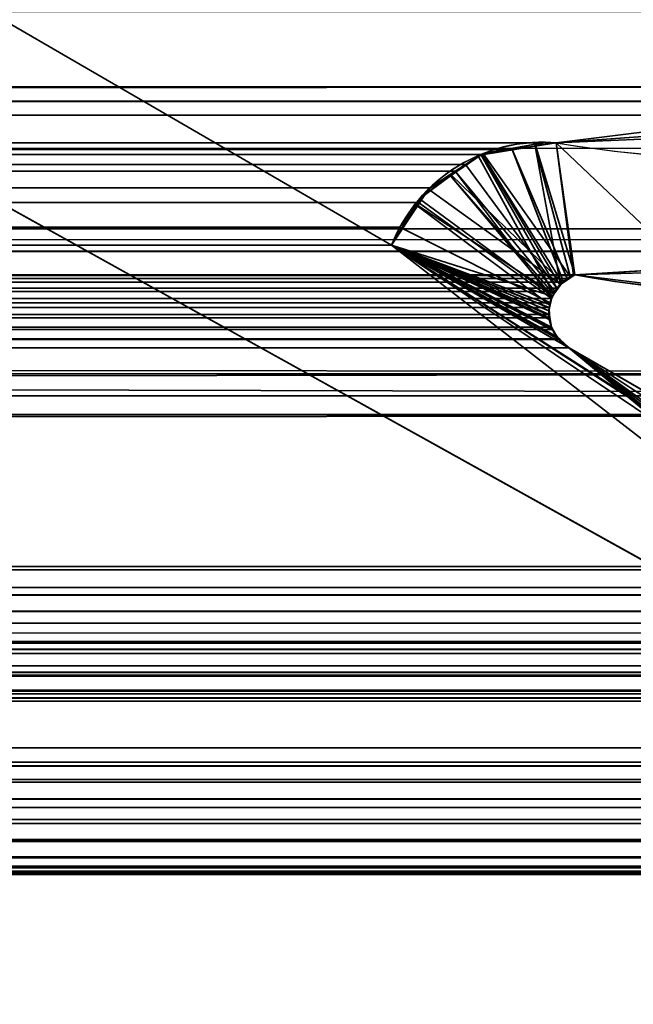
# Model space of a CAD drawing. Header units: millimetres. Extents: x -587 to 3688, y -115 to 120.
# Tile 806 of 960: x 3498.17 to 3501.53, y -5.45 to -0.06. Entities that reach past the tile are written whole.
import ezdxf

# ---------------------------------------------------------------- set-up
doc = ezdxf.new("R2010")
doc.units = ezdxf.units.MM
doc.layers.add('151', color=7, linetype='Continuous', true_color=0xffffff)

# ---------------------------------------------------------------- blocks, each defined once
blk = doc.blocks.new('UG_SURFACE_003')
at = {"layer": '151', "color": 252, "linetype": 'Continuous', "lineweight": 35}
for points in [[(3687.5, -40, 2198), (3687.5, 110, 2198), (2312.5, 110, 2198), (2312.5, -40, 2198)], [(2462.5001, -40, 2048.0001), (2462.5001, 110, 2048.0001), (3537.4999, 110, 2048.0001), (3537.4999, -40, 2048.0001)]]:
    blk.add_3dface(points, dxfattribs=at)
blk = doc.blocks.new('UG_SURFACE_087')
at = {"layer": '151', "color": 43, "linetype": 'Continuous', "lineweight": 35}
for points in [[(2490.9999, 0, 2017), (2490.9999, -49, 2017), (3509.0001, -49, 2017), (3509.0001, 0, 2017)], [(2490.9999, 0, 2), (3509.0001, 0, 2), (3509.0001, -2), (2490.9999, -2)], [(2490.9999, -47), (2490.9999, -2), (3509.0001, -2), (3509.0001, -47)]]:
    blk.add_3dface(points, dxfattribs=at)
blk = doc.blocks.new('UG_SURFACE_093')
at = {"layer": '151', "color": 252, "linetype": 'Continuous', "lineweight": 35}
for points in [[(2486.0001, -46.92, 2022.5), (3513.9999, -46.92, 2022.5), (3513.9999, 13.92, 2022.5), (2486.0001, 13.92, 2022.5)], [(2487.5, -46.92, 2020.9999), (2487.5, 13.92, 2020.9999), (3512.5, 13.92, 2020.9999), (3512.5, -46.92, 2020.9999)]]:
    blk.add_3dface(points, dxfattribs=at)
blk = doc.blocks.new('UG_SURFACE_096')
at = {"layer": '151', "color": 7, "linetype": 'Continuous', "lineweight": 35}
for points in [[(2489.2697, -0.872, 2019.2304), (3510.6926, 0.5499, 2019.1925), (3510.6869, -0.4242, 2019.187)], [(2489.2697, -0.872, 2019.2304), (2489.3074, 0.5499, 2019.1925), (3510.6926, 0.5499, 2019.1925)], [(3506.8426, 0.0339, 2015.3425), (2492.8894, 0.4432, 2015.6107), (2494.3078, -0.7461, 2014.1921)], [(3511.8573, -2.122, 2020.3571), (2488.239, 0.3112, 2020.261), (2488.1506, -2.0889, 2020.3493)], [(3511.8573, -2.122, 2020.3571), (3511.7145, 0.3101, 2020.2143), (2488.239, 0.3112, 2020.261)], [(3506.8426, 0.0339, 2015.3425), (2494.3078, -0.7461, 2014.1921), (2494.6098, -0.8298, 2013.8903)], [(2494.6098, -0.8298, 2013.8903), (3505.3685, -0.7656, 2013.8683), (3506.8426, 0.0339, 2015.3425)], [(2494.9093, -0.0163, 2013.5906), (3505.0907, -0.0163, 2013.5906), (3504.2081, -0.5094, 2012.7079)], [(2495.7919, -0.5094, 2012.7079), (2494.9093, -0.0163, 2013.5906), (3504.2081, -0.5094, 2012.7079)], [(2501.9057, -0.0688, 2006.5944), (2499.7902, -1.2961, 2008.7097), (3500.2098, -1.2961, 2008.7097), (3498.0943, -0.0688, 2006.5944)], [(3498.0943, -0.0688, 2006.5944), (3500.2098, -1.2961, 2008.7097), (3504.6005, -4.6975, 2013.1006), (3497.2236, -0.597, 2005.7235)], [(3510.6869, -0.4242, 2019.187), (2489.1946, -1.1994, 2019.3052), (2489.2697, -0.872, 2019.2304)], [(3510.6869, -0.4242, 2019.187), (3510.7999, -1.207, 2019.2997), (2489.1946, -1.1994, 2019.3052)], [(3504.2081, -0.5094, 2012.7079), (3503.191, -0.5838, 2011.6911), (2496.809, -0.5838, 2011.6911), (2495.7919, -0.5094, 2012.7079)], [(2496.809, -0.5838, 2011.6911), (3503.191, -0.5838, 2011.6911), (3501.1125, -0.7357, 2009.6123), (2498.8875, -0.7357, 2009.6123)], [(3503.3801, -1.3307, 2011.8802), (3501.2143, -1.4582, 2009.7144), (3501.1125, -0.7357, 2009.6123), (3503.191, -0.5838, 2011.6911)], [(3497.2236, -0.597, 2005.7235), (3504.6005, -4.6975, 2013.1006), (2495.3995, -4.6975, 2013.1006), (2502.7764, -0.597, 2005.7235)], [(2499.0184, -0.7343, 2009.4814), (2498.8875, -0.7357, 2009.6123), (3501.1125, -0.7357, 2009.6123)], [(2499.0184, -0.7343, 2009.4814), (3501.1125, -0.7357, 2009.6123), (3500.8707, -0.7732, 2009.3706)], [(3500.8707, -0.7732, 2009.3706), (2499.1286, -0.7667, 2009.3715), (2499.0184, -0.7343, 2009.4814)], [(3501.2069, -1.462, 2009.707), (3501.1725, -1.4795, 2009.6724), (3500.8707, -0.7732, 2009.3706), (3501.1125, -0.7357, 2009.6123)], [(3501.1125, -0.7357, 2009.6123), (3501.2143, -1.4582, 2009.7144), (3501.2069, -1.462, 2009.707)], [(3504.4417, -1.2682, 2012.9418), (3505.3685, -0.7656, 2013.8683), (2494.6098, -0.8298, 2013.8903)], [(2499.1286, -0.7667, 2009.3715), (3500.8707, -0.7732, 2009.3706), (3500.6986, -0.7998, 2009.1984)], [(3500.6986, -0.7998, 2009.1984), (2499.3875, -0.8429, 2009.1124), (2499.1286, -0.7667, 2009.3715)], [(3500.6986, -0.7998, 2009.1984), (3500.6156, -0.854, 2009.1157), (2499.3875, -0.8429, 2009.1124)], [(3501.116, -1.5323, 2009.6159), (3500.6156, -0.854, 2009.1157), (3500.6986, -0.7998, 2009.1984)], [(3500.6986, -0.7998, 2009.1984), (3500.8707, -0.7732, 2009.3706), (3501.1523, -1.4983, 2009.6524), (3501.116, -1.5323, 2009.6159)], [(3500.8707, -0.7732, 2009.3706), (3501.1725, -1.4795, 2009.6724), (3501.1523, -1.4983, 2009.6524)], [(2494.6098, -0.8298, 2013.8903), (2496.6304, -1.3901, 2011.8697), (3503.3801, -1.3307, 2011.8802)], [(3503.3801, -1.3307, 2011.8802), (3504.4417, -1.2682, 2012.9418), (2494.6098, -0.8298, 2013.8903)], [(2499.3958, -0.8454, 2009.104), (2499.3875, -0.8429, 2009.1124), (3500.6156, -0.854, 2009.1157)], [(2499.3958, -0.8454, 2009.104), (3500.6156, -0.854, 2009.1157), (3500.5579, -0.8918, 2009.058)], [(3500.5579, -0.8918, 2009.058), (2499.4433, -0.8845, 2009.0568), (2499.3958, -0.8454, 2009.104)], [(3500.5579, -0.8918, 2009.058), (3500.6156, -0.854, 2009.1157), (3501.116, -1.5323, 2009.6159), (3501.1065, -1.5495, 2009.6066)], [(2499.645, -1.0515, 2008.8551), (2499.4433, -0.8845, 2009.0568), (3500.5579, -0.8918, 2009.058)], [(2499.645, -1.0515, 2008.8551), (3500.5579, -0.8918, 2009.058), (3500.4189, -0.9829, 2008.919)], [(3501.0853, -1.5884, 2009.5854), (3500.3579, -1.0631, 2008.858), (3500.4189, -0.9829, 2008.919), (3500.5579, -0.8918, 2009.058)], [(3501.1065, -1.5495, 2009.6066), (3501.0853, -1.5884, 2009.5854), (3500.5579, -0.8918, 2009.058)], [(3500.4189, -0.9829, 2008.919), (2499.6467, -1.0545, 2008.8532), (2499.645, -1.0515, 2008.8551)], [(3500.4189, -0.9829, 2008.919), (3500.3579, -1.0631, 2008.858), (2499.6467, -1.0545, 2008.8532)], [(2499.6467, -1.0545, 2008.8532), (3500.3579, -1.0631, 2008.858), (3500.2553, -1.1981, 2008.7554)], [(3500.2553, -1.1981, 2008.7554), (2499.7902, -1.2961, 2008.7097), (2499.6467, -1.0545, 2008.8532)], [(3500.2553, -1.1981, 2008.7554), (3500.3579, -1.0631, 2008.858), (3501.0853, -1.5884, 2009.5854), (3501.0796, -1.6115, 2009.5797)], [(3510.9131, -1.9929, 2019.413), (2488.6754, -3.4655, 2019.8245), (2489.1946, -1.1994, 2019.3052)], [(2489.1946, -1.1994, 2019.3052), (3510.7999, -1.207, 2019.2997), (3510.9131, -1.9929, 2019.413)], [(3500.2553, -1.1981, 2008.7554), (3500.2098, -1.2961, 2008.7097), (2499.7902, -1.2961, 2008.7097)], [(3501.0796, -1.6115, 2009.5797), (3501.0729, -1.6382, 2009.573), (3500.2098, -1.2961, 2008.7097), (3500.2553, -1.1981, 2008.7554)], [(3503.3801, -1.3307, 2011.8802), (2496.6304, -1.3901, 2011.8697), (2497.2458, -1.5607, 2011.2543)], [(3503.3801, -1.3307, 2011.8802), (2497.2458, -1.5607, 2011.2543), (2498.7857, -1.4582, 2009.7144)], [(2498.7857, -1.4582, 2009.7144), (3501.2143, -1.4582, 2009.7144), (3503.3801, -1.3307, 2011.8802)], [(3500.2098, -1.2961, 2008.7097), (3505.146, -4.441, 2013.6461), (3505.1432, -4.4634, 2013.6433)], [(3505.146, -4.441, 2013.6461), (3500.2098, -1.2961, 2008.7097), (3501.1826, -1.8586, 2009.6824)], [(3505.1432, -4.4634, 2013.6433), (3505.1079, -4.5523, 2013.6077), (3505.1003, -4.5617, 2013.6003), (3500.2098, -1.2961, 2008.7097)], [(3500.2098, -1.2961, 2008.7097), (3501.0729, -1.6382, 2009.573), (3501.0729, -1.6768, 2009.573)], [(3500.2098, -1.2961, 2008.7097), (3501.123, -1.8086, 2009.6228), (3501.1277, -1.8126, 2009.6276), (3501.1826, -1.8586, 2009.6824)], [(3500.2098, -1.2961, 2008.7097), (3501.0858, -1.7456, 2009.5859), (3501.0927, -1.7572, 2009.5928)], [(3501.0927, -1.7572, 2009.5928), (3501.123, -1.8086, 2009.6228), (3500.2098, -1.2961, 2008.7097)], [(3501.0729, -1.6768, 2009.573), (3501.0729, -1.6936, 2009.5727), (3500.2098, -1.2961, 2008.7097)], [(3501.0729, -1.6936, 2009.5727), (3501.0858, -1.7456, 2009.5859), (3500.2098, -1.2961, 2008.7097)], [(3504.7131, -4.7307, 2013.2129), (3504.6005, -4.6975, 2013.1006), (3500.2098, -1.2961, 2008.7097), (3505.1003, -4.5617, 2013.6003)], [(2498.7857, -1.4582, 2009.7144), (2498.7929, -1.4627, 2009.7072), (3501.2069, -1.462, 2009.707)], [(3501.2069, -1.462, 2009.707), (3501.2143, -1.4582, 2009.7144), (2498.7857, -1.4582, 2009.7144)], [(3501.1725, -1.4795, 2009.6724), (3501.2069, -1.462, 2009.707), (2498.7929, -1.4627, 2009.7072)], [(3501.1725, -1.4795, 2009.6724), (2498.7929, -1.4627, 2009.7072), (2498.8482, -1.4972, 2009.6517)], [(2498.8482, -1.4972, 2009.6517), (3501.1523, -1.4983, 2009.6524), (3501.1725, -1.4795, 2009.6724)], [(3501.116, -1.5323, 2009.6159), (2498.8482, -1.4972, 2009.6517), (2498.8577, -1.5032, 2009.6421)], [(3501.116, -1.5323, 2009.6159), (3501.1523, -1.4983, 2009.6524), (2498.8482, -1.4972, 2009.6517)], [(2498.8577, -1.5032, 2009.6421), (3501.1065, -1.5495, 2009.6066), (3501.116, -1.5323, 2009.6159)], [(2498.8577, -1.5032, 2009.6421), (2498.894, -1.549, 2009.6059), (3501.1065, -1.5495, 2009.6066)], [(3501.0853, -1.5884, 2009.5854), (2498.894, -1.549, 2009.6059), (2498.8995, -1.5558, 2009.6006)], [(3501.0853, -1.5884, 2009.5854), (3501.1065, -1.5495, 2009.6066), (2498.894, -1.549, 2009.6059)], [(2498.8995, -1.5558, 2009.6006), (3501.0796, -1.6115, 2009.5797), (3501.0853, -1.5884, 2009.5854)], [(2498.8995, -1.5558, 2009.6006), (2498.9216, -1.6106, 2009.5782), (3501.0796, -1.6115, 2009.5797)], [(2498.9216, -1.6106, 2009.5782), (2498.9216, -1.6108, 2009.5782), (3501.0796, -1.6115, 2009.5797)], [(3501.0729, -1.6382, 2009.573), (2498.9216, -1.6108, 2009.5782), (2498.9288, -1.6734, 2009.5713)], [(3501.0729, -1.6382, 2009.573), (3501.0796, -1.6115, 2009.5797), (2498.9216, -1.6108, 2009.5782)], [(2498.9288, -1.6734, 2009.5713), (3501.0729, -1.6768, 2009.573), (3501.0729, -1.6382, 2009.573)], [(3501.0729, -1.6936, 2009.5727), (2498.9283, -1.6767, 2009.5718), (2498.9204, -1.7264, 2009.5794)], [(2498.9204, -1.7264, 2009.5794), (3501.0858, -1.7456, 2009.5859), (3501.0729, -1.6936, 2009.5727)], [(2498.9288, -1.6734, 2009.5713), (2498.9283, -1.6767, 2009.5718), (3501.0729, -1.6768, 2009.573)], [(3501.0729, -1.6936, 2009.5727), (3501.0729, -1.6768, 2009.573), (2498.9283, -1.6767, 2009.5718)], [(3501.123, -1.8086, 2009.6228), (2498.9073, -1.7574, 2009.5925), (2498.8804, -1.8045, 2009.6197)], [(2498.9073, -1.7574, 2009.5925), (3501.0927, -1.7572, 2009.5928), (3501.0858, -1.7456, 2009.5859)], [(3501.0858, -1.7456, 2009.5859), (2498.9142, -1.7456, 2009.5859), (2498.9073, -1.7574, 2009.5925)], [(3501.123, -1.8086, 2009.6228), (3501.0927, -1.7572, 2009.5928), (2498.9073, -1.7574, 2009.5925)], [(2498.9204, -1.7264, 2009.5794), (2498.9142, -1.7456, 2009.5859), (3501.0858, -1.7456, 2009.5859)], [(3501.1277, -1.8126, 2009.6276), (2498.8723, -1.8123, 2009.6278), (2498.8348, -1.8474, 2009.665)], [(2498.8348, -1.8474, 2009.665), (3501.1826, -1.8586, 2009.6824), (3501.1277, -1.8126, 2009.6276)], [(2498.8804, -1.8045, 2009.6197), (2498.8723, -1.8123, 2009.6278), (3501.1277, -1.8126, 2009.6276)], [(2498.8804, -1.8045, 2009.6197), (3501.1277, -1.8126, 2009.6276), (3501.123, -1.8086, 2009.6228)], [(3504.9684, -4.0486, 2013.4683), (3501.1826, -1.8586, 2009.6824), (2498.8174, -1.8586, 2009.6824), (2495.0316, -4.0486, 2013.4683)], [(2498.8348, -1.8474, 2009.665), (2498.8174, -1.8586, 2009.6824), (3501.1826, -1.8586, 2009.6824)], [(3501.1826, -1.8586, 2009.6824), (3504.9684, -4.0486, 2013.4683), (3505.0569, -4.1272, 2013.5567), (3505.146, -4.441, 2013.6461)], [(3510.9131, -1.9929, 2019.413), (3511.3215, -3.4665, 2019.8216), (2488.6754, -3.4655, 2019.8245)], [(2488.1506, -2.0889, 2020.3493), (2488.0996, -2.2228, 2020.4003), (3511.8971, -2.2253, 2020.3972)], [(2488.1506, -2.0889, 2020.3493), (3511.8971, -2.2253, 2020.3972), (3511.8573, -2.122, 2020.3571)], [(3511.8971, -2.2253, 2020.3972), (2488.0996, -2.2228, 2020.4003), (2487.7818, -3.0566, 2020.7183)], [(2487.7818, -3.0566, 2020.7183), (3512.2182, -3.0566, 2020.7183), (3511.8971, -2.2253, 2020.3972)], [(2487.7748, -3.0741, 2020.7253), (3512.2252, -3.0741, 2020.7253), (3512.2182, -3.0566, 2020.7183), (2487.7818, -3.0566, 2020.7183)], [(3512.2635, -3.1716, 2020.7634), (3512.2252, -3.0741, 2020.7253), (2487.7748, -3.0741, 2020.7253), (2487.7365, -3.1716, 2020.7634)], [(2487.7365, -3.1716, 2020.7634), (2487.7319, -3.2122, 2020.7682), (3512.2681, -3.2122, 2020.7682)], [(2487.7365, -3.1716, 2020.7634), (3512.2681, -3.2122, 2020.7682), (3512.2635, -3.1716, 2020.7634)], [(3512.2786, -3.3021, 2020.7787), (2487.7319, -3.2122, 2020.7682), (2487.7214, -3.3021, 2020.7787)], [(3512.2786, -3.3021, 2020.7787), (3512.2681, -3.2122, 2020.7682), (2487.7319, -3.2122, 2020.7682)], [(2487.7214, -3.3021, 2020.7787), (2487.7303, -3.3666, 2020.7698), (3512.2697, -3.3666, 2020.7698), (3512.2786, -3.3021, 2020.7787)], [(3512.2442, -3.4761, 2020.7443), (2487.7303, -3.3666, 2020.7698), (2487.7379, -3.4209, 2020.7622)], [(3512.2442, -3.4761, 2020.7443), (3512.2621, -3.4209, 2020.7622), (2487.7303, -3.3666, 2020.7698)], [(3512.2621, -3.4209, 2020.7622), (3512.2697, -3.3666, 2020.7698), (2487.7303, -3.3666, 2020.7698)], [(2487.7379, -3.4209, 2020.7622), (2487.7737, -3.513, 2020.7262), (3512.2247, -3.5104, 2020.7248)], [(3512.2247, -3.5104, 2020.7248), (3512.2442, -3.4761, 2020.7443), (2487.7379, -3.4209, 2020.7622)], [(2488.6601, -3.5319, 2019.8398), (2488.6754, -3.4655, 2019.8245), (3511.3215, -3.4665, 2019.8216)], [(3511.3215, -3.4665, 2019.8216), (3511.3399, -3.5319, 2019.8398), (2488.6601, -3.5319, 2019.8398)], [(3512.1737, -3.6004, 2020.6738), (3512.2247, -3.5104, 2020.7248), (2487.7737, -3.513, 2020.7262)], [(3512.1737, -3.6004, 2020.6738), (2487.7737, -3.513, 2020.7262), (2487.7796, -3.5281, 2020.7205)], [(2487.7796, -3.5281, 2020.7205), (2487.859, -3.634, 2020.6411), (3512.1422, -3.6358, 2020.6423)], [(3512.1422, -3.6358, 2020.6423), (3512.1737, -3.6004, 2020.6738), (2487.7796, -3.5281, 2020.7205)], [(2488.5705, -3.6511, 2019.9294), (3511.3399, -3.5319, 2019.8398), (3511.4295, -3.6511, 2019.9294)], [(2488.5705, -3.6511, 2019.9294), (2488.6601, -3.5319, 2019.8398), (3511.3399, -3.5319, 2019.8398)], [(3512.1288, -3.6509, 2020.6287), (2487.859, -3.634, 2020.6411), (2487.8728, -3.6524, 2020.6273)], [(3512.1288, -3.6509, 2020.6287), (3512.1422, -3.6358, 2020.6423), (2487.859, -3.634, 2020.6411)], [(3512.1288, -3.6509, 2020.6287), (2487.8728, -3.6524, 2020.6273), (2487.983, -3.7332, 2020.5169)], [(2487.983, -3.7332, 2020.5169), (3512.017, -3.7332, 2020.5169), (3512.1288, -3.6509, 2020.6287)], [(2488.5633, -3.6559, 2019.9368), (3511.4367, -3.6559, 2019.9368), (3511.5602, -3.7382, 2020.0601), (2488.4398, -3.7382, 2020.0601)], [(3511.4295, -3.6511, 2019.9294), (2488.5633, -3.6559, 2019.9368), (2488.5705, -3.6511, 2019.9294)], [(3511.4295, -3.6511, 2019.9294), (3511.4367, -3.6559, 2019.9368), (2488.5633, -3.6559, 2019.9368)], [(2487.9994, -3.7378, 2020.5004), (3512.0006, -3.7378, 2020.5004), (3512.017, -3.7332, 2020.5169), (2487.983, -3.7332, 2020.5169)], [(2488.1394, -3.7769, 2020.3607), (3511.8606, -3.7769, 2020.3607), (3512.0006, -3.7378, 2020.5004), (2487.9994, -3.7378, 2020.5004)], [(3511.5836, -3.7538, 2020.0837), (2488.2939, -3.7758, 2020.2062), (2488.4164, -3.7538, 2020.0837)], [(3511.5836, -3.7538, 2020.0837), (3511.7061, -3.7758, 2020.2062), (2488.2939, -3.7758, 2020.2062)], [(2488.4164, -3.7538, 2020.0837), (3511.5602, -3.7382, 2020.0601), (3511.5836, -3.7538, 2020.0837)], [(2488.4164, -3.7538, 2020.0837), (2488.4398, -3.7382, 2020.0601), (3511.5602, -3.7382, 2020.0601)], [(3511.8027, -3.7931, 2020.3025), (2488.1394, -3.7769, 2020.3607), (2488.1973, -3.7931, 2020.3025)], [(3511.8027, -3.7931, 2020.3025), (3511.8606, -3.7769, 2020.3607), (2488.1394, -3.7769, 2020.3607)], [(2488.1973, -3.7931, 2020.3025), (3511.7061, -3.7758, 2020.2062), (3511.8027, -3.7931, 2020.3025)], [(2488.1973, -3.7931, 2020.3025), (2488.2939, -3.7758, 2020.2062), (3511.7061, -3.7758, 2020.2062)], [(2494.9443, -4.1299, 2013.5558), (3505.0569, -4.1272, 2013.5567), (3504.9684, -4.0486, 2013.4683)], [(3504.9684, -4.0486, 2013.4683), (2495.0316, -4.0486, 2013.4683), (2494.9443, -4.1299, 2013.5558)], [(2494.8807, -4.2231, 2013.6194), (3505.121, -4.2217, 2013.6209), (3505.0807, -4.1484, 2013.5806)], [(2494.9095, -4.1622, 2013.5903), (2494.8807, -4.2231, 2013.6194), (3505.0807, -4.1484, 2013.5806)], [(2494.9095, -4.1622, 2013.5903), (3505.0807, -4.1484, 2013.5806), (3505.0569, -4.1272, 2013.5567)], [(3505.0569, -4.1272, 2013.5567), (2494.9443, -4.1299, 2013.5558), (2494.9095, -4.1622, 2013.5903)], [(2494.8614, -4.2638, 2013.6387), (3505.1298, -4.2376, 2013.6297), (3505.121, -4.2217, 2013.6209)], [(3505.121, -4.2217, 2013.6209), (2494.8807, -4.2231, 2013.6194), (2494.8614, -4.2638, 2013.6387)], [(2494.8614, -4.2638, 2013.6387), (3505.1522, -4.3284, 2013.6521), (3505.1298, -4.2376, 2013.6297)], [(2494.8511, -4.3071, 2013.649), (2494.8497, -4.3306, 2013.6502), (3505.1522, -4.3304, 2013.6523)], [(2494.8614, -4.2638, 2013.6387), (2494.8511, -4.3071, 2013.649), (3505.1522, -4.3284, 2013.6521)], [(2494.8511, -4.3071, 2013.649), (3505.1522, -4.3304, 2013.6523), (3505.1522, -4.3284, 2013.6521)], [(3505.1522, -4.3304, 2013.6523), (2494.8497, -4.3306, 2013.6502), (2494.8463, -4.3976, 2013.6538)], [(3505.1546, -4.3759, 2013.6547), (3505.1522, -4.3304, 2013.6523), (2494.8463, -4.3976, 2013.6538)], [(3505.1546, -4.3759, 2013.6547), (2494.8463, -4.3976, 2013.6538), (2494.8518, -4.4412, 2013.648)], [(3505.1546, -4.3759, 2013.6547), (2494.8518, -4.4412, 2013.648), (2494.8521, -4.4415, 2013.648)], [(2494.8521, -4.4415, 2013.648), (3505.146, -4.441, 2013.6461), (3505.1546, -4.3759, 2013.6547)], [(3505.1432, -4.4634, 2013.6433), (3505.146, -4.441, 2013.6461), (2494.8521, -4.4415, 2013.648)], [(2494.8521, -4.4415, 2013.648), (2494.8921, -4.5523, 2013.6077), (3505.1079, -4.5523, 2013.6077)], [(3505.1079, -4.5523, 2013.6077), (3505.1432, -4.4634, 2013.6433), (2494.8521, -4.4415, 2013.648)], [(2494.8997, -4.5617, 2013.6003), (3505.1003, -4.5617, 2013.6003), (3505.1079, -4.5523, 2013.6077), (2494.8921, -4.5523, 2013.6077)], [(2494.9684, -4.6469, 2013.5317), (3505.0316, -4.6469, 2013.5317), (3505.1003, -4.5617, 2013.6003), (2494.8997, -4.5617, 2013.6003)], [(3505.0316, -4.6469, 2013.5317), (2494.9684, -4.6469, 2013.5317), (2494.9722, -4.6518, 2013.5276)], [(3505.0278, -4.6518, 2013.5276), (3505.0316, -4.6469, 2013.5317), (2494.9722, -4.6518, 2013.5276)], [(2494.9722, -4.6518, 2013.5276), (2495.0671, -4.7059, 2013.433), (3504.9329, -4.7059, 2013.433), (3505.0278, -4.6518, 2013.5276)], [(3504.8985, -4.7255, 2013.3986), (2495.0671, -4.7059, 2013.433), (2495.1015, -4.7255, 2013.3986)], [(3504.8985, -4.7255, 2013.3986), (3504.9329, -4.7059, 2013.433), (2495.0671, -4.7059, 2013.433)], [(2495.1015, -4.7255, 2013.3986), (2495.1768, -4.735, 2013.3233), (3504.8232, -4.735, 2013.3233), (3504.8985, -4.7255, 2013.3986)], [(3504.7562, -4.7435, 2013.2561), (2495.1768, -4.735, 2013.3233), (2495.2438, -4.7435, 2013.2561)], [(3504.7562, -4.7435, 2013.2561), (3504.8232, -4.735, 2013.3233), (2495.1768, -4.735, 2013.3233)], [(2495.2438, -4.7435, 2013.2561), (3504.7131, -4.7307, 2013.2129), (3504.7562, -4.7435, 2013.2561)], [(2495.2438, -4.7435, 2013.2561), (2495.2869, -4.7307, 2013.2129), (3504.7131, -4.7307, 2013.2129)], [(2495.3995, -4.6975, 2013.1006), (3504.6005, -4.6975, 2013.1006), (3504.7131, -4.7307, 2013.2129), (2495.2869, -4.7307, 2013.2129)]]:
    blk.add_3dface(points, dxfattribs=at)
blk = doc.blocks.new('UG_SURFACE_097')
at = {"layer": '151', "color": 7, "linetype": 'Continuous', "lineweight": 35}
for points in [[(3498.0943, -0.0688, -7), (3500.2098, -1.2961, -7), (3504.6005, -4.6975, -7), (3497.2236, -0.597, -7)], [(3497.2236, -0.597, 2005.7235), (3504.6005, -4.6975, 2013.1006), (3500.2098, -1.2961, 2008.7097), (3498.0943, -0.0688, 2006.5944)], [(3498.0943, -0.0688, 2006.5944), (3500.2098, -1.2961, 2008.7097), (3500.2098, -1.2961, -7), (3498.0943, -0.0688, -7)], [(3501.9712, -1.5523, 2010.4713), (3503.5918, -1.2227, 2012.0919), (3503.4044, -0.4504, 2011.9042), (3501.1125, -0.7357, 2009.6123)], [(3501.1125, -0.7357, 2009.6123), (3503.4044, -0.4504, 2011.9042), (3503.4173, -0.6369, -7)], [(3497.2236, -0.597, -7), (3504.6005, -4.6975, -7), (3504.6005, -4.6975, 2013.1006), (3497.2236, -0.597, 2005.7235)], [(3503.6144, -1.3892, -7), (3501.2143, -1.4582, -7), (3501.1125, -0.7357, -7), (3503.4173, -0.6369, -7)], [(3503.4173, -0.6369, -7), (3501.1125, -0.7357, -7), (3501.1125, -0.7357, 2009.6123)], [(3500.9961, -0.7431, -7), (3500.7122, -0.7943, -7), (3500.7064, -0.8023, 2009.2063)], [(3500.7064, -0.8023, 2009.2063), (3500.9961, -0.7548, 2009.4962), (3500.9961, -0.7431, -7)], [(3500.9961, -0.7548, 2009.4962), (3500.7064, -0.8023, 2009.2063), (3501.1311, -1.5143, 2009.6309), (3501.1349, -1.5118, 2009.6347)], [(3500.7122, -0.7943, -7), (3500.9961, -0.7431, -7), (3501.2143, -1.4582, -7), (3501.1911, -1.4725, -7)], [(3501.2143, -1.4582, -7), (3500.9961, -0.7431, -7), (3501.0536, -0.7327, -7), (3501.1125, -0.7357, -7)], [(3501.1125, -0.7357, -7), (3501.0536, -0.7327, -7), (3500.9961, -0.7548, 2009.4962)], [(3501.0536, -0.7327, -7), (3500.9961, -0.7431, -7), (3500.9961, -0.7548, 2009.4962)], [(3501.1907, -1.4741, 2009.6908), (3501.2143, -1.4582, 2009.7144), (3501.1125, -0.7357, 2009.6123), (3500.9961, -0.7548, 2009.4962)], [(3500.9961, -0.7548, 2009.4962), (3501.1125, -0.7357, 2009.6123), (3501.1125, -0.7357, -7)], [(3500.9961, -0.7548, 2009.4962), (3501.1349, -1.5118, 2009.6347), (3501.1907, -1.4741, 2009.6908)], [(3501.1125, -0.7357, 2009.6123), (3501.2143, -1.4582, 2009.7144), (3501.9712, -1.5523, 2010.4713)], [(3500.7067, -0.7979, -7), (3500.5348, -0.9097, -7), (3500.5333, -0.9168, 2009.0332)], [(3500.5333, -0.9168, 2009.0332), (3500.6835, -0.8061, 2009.1836), (3500.7067, -0.7979, -7)], [(3500.6835, -0.8061, 2009.1836), (3500.5333, -0.9168, 2009.0332), (3501.0982, -1.5642, 2009.598)], [(3501.1439, -1.5015, -7), (3500.5348, -0.9097, -7), (3500.7067, -0.7979, -7)], [(3500.6835, -0.8061, 2009.1836), (3500.7064, -0.8023, 2009.2063), (3500.7067, -0.7979, -7)], [(3501.0982, -1.5642, 2009.598), (3501.1311, -1.5143, 2009.6309), (3500.7064, -0.8023, 2009.2063), (3500.6835, -0.8061, 2009.1836)], [(3500.7122, -0.7943, -7), (3500.7067, -0.7979, -7), (3500.7064, -0.8023, 2009.2063)], [(3500.7067, -0.7979, -7), (3500.7122, -0.7943, -7), (3501.1911, -1.4725, -7), (3501.1439, -1.5015, -7)], [(3500.3626, -1.0424, 2008.8627), (3500.5348, -0.9097, -7), (3500.4117, -0.9899, -7)], [(3500.3626, -1.0424, 2008.8627), (3500.5333, -0.9168, 2009.0332), (3500.5348, -0.9097, -7)], [(3500.4117, -0.9899, -7), (3500.5348, -0.9097, -7), (3501.1439, -1.5015, -7), (3501.1363, -1.5121, -7)], [(3500.5333, -0.9168, 2009.0332), (3500.3626, -1.0424, 2008.8627), (3501.0905, -1.5754, 2009.5906)], [(3500.5333, -0.9168, 2009.0332), (3501.0905, -1.5754, 2009.5906), (3501.0982, -1.5642, 2009.598)], [(3500.4117, -0.9899, -7), (3500.3529, -1.0791, -7), (3500.3433, -1.0747, 2008.8432)], [(3500.3433, -1.0747, 2008.8432), (3500.3626, -1.0424, 2008.8627), (3500.4117, -0.9899, -7)], [(3500.3529, -1.0791, -7), (3500.4117, -0.9899, -7), (3501.1363, -1.5121, -7), (3501.0989, -1.564, -7)], [(3500.3433, -1.0747, 2008.8432), (3500.2098, -1.2961, 2008.7097), (3501.0729, -1.639, 2009.5727), (3501.0774, -1.6229, 2009.5773)], [(3500.2098, -1.2961, 2008.7097), (3500.3433, -1.0747, 2008.8432), (3500.3529, -1.0791, -7)], [(3501.0774, -1.6229, 2009.5773), (3501.0905, -1.5754, 2009.5906), (3500.3626, -1.0424, 2008.8627), (3500.3433, -1.0747, 2008.8432)], [(3501.0989, -1.564, -7), (3501.0905, -1.5754, -7), (3500.2098, -1.2961, -7), (3500.3529, -1.0791, -7)], [(3500.3529, -1.0791, -7), (3500.2098, -1.2961, -7), (3500.2098, -1.2961, 2008.7097)], [(3500.2098, -1.2961, -7), (3501.1132, -1.7962, -7), (3501.1327, -1.8137, -7)], [(3500.2098, -1.2961, -7), (3501.0858, -1.7456, -7), (3501.0958, -1.7641, -7)], [(3500.2098, -1.2961, -7), (3501.0715, -1.6552, -7), (3501.0757, -1.6815, -7)], [(3500.2098, -1.2961, -7), (3501.0905, -1.5754, -7), (3501.0793, -1.6228, -7)], [(3501.1327, -1.8137, -7), (3501.1826, -1.8586, -7), (3500.2098, -1.2961, -7)], [(3501.0757, -1.6815, -7), (3501.0858, -1.7456, -7), (3500.2098, -1.2961, -7)], [(3501.0958, -1.7641, -7), (3501.1132, -1.7962, -7), (3500.2098, -1.2961, -7)], [(3501.0793, -1.6228, -7), (3501.0715, -1.6552, -7), (3500.2098, -1.2961, -7)], [(3504.7209, -4.7345, -7), (3504.6005, -4.6975, -7), (3500.2098, -1.2961, -7), (3501.1826, -1.8586, -7)], [(3500.2098, -1.2961, 2008.7097), (3501.1239, -1.8099, 2009.624), (3501.096, -1.7629, 2009.5961)], [(3500.2098, -1.2961, 2008.7097), (3501.1818, -1.8582, 2009.6817), (3501.1306, -1.8154, 2009.6307)], [(3501.096, -1.7629, 2009.5961), (3501.0858, -1.7456, 2009.5859), (3500.2098, -1.2961, 2008.7097)], [(3500.2098, -1.2961, 2008.7097), (3504.6005, -4.6975, 2013.1006), (3501.1818, -1.8582, 2009.6817)], [(3501.0858, -1.7456, 2009.5859), (3501.0741, -1.7028, 2009.5742), (3500.2098, -1.2961, 2008.7097)], [(3501.1306, -1.8154, 2009.6307), (3501.1239, -1.8099, 2009.624), (3500.2098, -1.2961, 2008.7097)], [(3501.0741, -1.7028, 2009.5742), (3501.0738, -1.682, 2009.5737), (3501.0729, -1.639, 2009.5727), (3500.2098, -1.2961, 2008.7097)], [(3503.6144, -1.3892, -7), (3501.9712, -1.5523, 2010.4713), (3501.2143, -1.4582, 2009.7144)], [(3501.2143, -1.4582, 2009.7144), (3501.2143, -1.4582, -7), (3503.6144, -1.3892, -7)], [(3501.1911, -1.4725, -7), (3501.1907, -1.4741, 2009.6908), (3501.1349, -1.5118, 2009.6347)], [(3501.1349, -1.5118, 2009.6347), (3501.1439, -1.5015, -7), (3501.1911, -1.4725, -7)], [(3501.1349, -1.5118, 2009.6347), (3501.1363, -1.5121, -7), (3501.1439, -1.5015, -7)], [(3501.2143, -1.4582, -7), (3501.2143, -1.4582, 2009.7144), (3501.1907, -1.4741, 2009.6908)], [(3501.1907, -1.4741, 2009.6908), (3501.1911, -1.4725, -7), (3501.2143, -1.4582, -7)], [(3501.1311, -1.5143, 2009.6309), (3501.0982, -1.5642, 2009.598), (3501.0989, -1.564, -7)], [(3501.1311, -1.5143, 2009.6309), (3501.0989, -1.564, -7), (3501.1363, -1.5121, -7)], [(3501.1363, -1.5121, -7), (3501.1349, -1.5118, 2009.6347), (3501.1311, -1.5143, 2009.6309)], [(3501.0905, -1.5754, 2009.5906), (3501.0774, -1.6229, 2009.5773), (3501.0793, -1.6228, -7)], [(3501.0905, -1.5754, 2009.5906), (3501.0793, -1.6228, -7), (3501.0905, -1.5754, -7)], [(3501.0905, -1.5754, -7), (3501.0989, -1.564, -7), (3501.0982, -1.5642, 2009.598)], [(3501.0905, -1.5754, -7), (3501.0982, -1.5642, 2009.598), (3501.0905, -1.5754, 2009.5906)], [(3501.0715, -1.6552, -7), (3501.0793, -1.6228, -7), (3501.0774, -1.6229, 2009.5773)], [(3501.0715, -1.6552, -7), (3501.0774, -1.6229, 2009.5773), (3501.0729, -1.639, 2009.5727)], [(3501.0729, -1.639, 2009.5727), (3501.0757, -1.6815, -7), (3501.0715, -1.6552, -7)], [(3501.0729, -1.639, 2009.5727), (3501.0738, -1.682, 2009.5737), (3501.0757, -1.6815, -7)], [(3501.0858, -1.7456, -7), (3501.0757, -1.6815, -7), (3501.0738, -1.682, 2009.5737)], [(3501.0738, -1.682, 2009.5737), (3501.0741, -1.7028, 2009.5742), (3501.0858, -1.7456, -7)], [(3501.0741, -1.7028, 2009.5742), (3501.0858, -1.7456, 2009.5859), (3501.0858, -1.7456, -7)], [(3501.0958, -1.7641, -7), (3501.0858, -1.7456, -7), (3501.0858, -1.7456, 2009.5859)], [(3501.0858, -1.7456, 2009.5859), (3501.096, -1.7629, 2009.5961), (3501.0958, -1.7641, -7)], [(3501.1132, -1.7962, -7), (3501.0958, -1.7641, -7), (3501.096, -1.7629, 2009.5961)], [(3501.096, -1.7629, 2009.5961), (3501.1239, -1.8099, 2009.624), (3501.1132, -1.7962, -7)], [(3501.1239, -1.8099, 2009.624), (3501.1327, -1.8137, -7), (3501.1132, -1.7962, -7)], [(3501.1239, -1.8099, 2009.624), (3501.1306, -1.8154, 2009.6307), (3501.1327, -1.8137, -7)], [(3501.1826, -1.8586, -7), (3501.1327, -1.8137, -7), (3501.1306, -1.8154, 2009.6307)], [(3501.1306, -1.8154, 2009.6307), (3501.1818, -1.8582, 2009.6817), (3501.1826, -1.8586, -7)], [(3501.1818, -1.8582, 2009.6817), (3501.1826, -1.8586, 2009.6824), (3501.1826, -1.8586, -7)], [(3501.1826, -1.8586, 2009.6824), (3501.1818, -1.8582, 2009.6817), (3504.6005, -4.6975, 2013.1006)], [(3504.9684, -4.0486, -7), (3501.1826, -1.8586, -7), (3501.1826, -1.8586, 2009.6824), (3504.9684, -4.0486, 2013.4683)], [(3501.1826, -1.8586, -7), (3504.8406, -4.7341, -7), (3504.7481, -4.7429, -7), (3504.7209, -4.7345, -7)], [(3501.1826, -1.8586, -7), (3504.9572, -4.6916, -7), (3504.8842, -4.7299, -7), (3504.8406, -4.7341, -7)], [(3501.1826, -1.8586, -7), (3505.0457, -4.6273, -7), (3505.0194, -4.6589, -7), (3504.9572, -4.6916, -7)], [(3505.0457, -4.6273, -7), (3501.1826, -1.8586, -7), (3504.9684, -4.0486, -7), (3504.9999, -4.0756, -7)], [(3504.6005, -4.6975, 2013.1006), (3505.0006, -4.0777, 2013.5007), (3504.9684, -4.0486, 2013.4683), (3501.1826, -1.8586, 2009.6824)]]:
    blk.add_3dface(points, dxfattribs=at)

msp = doc.modelspace()

# ---------------------------------------------------------------- linework, layer by layer
at = {"layer": '151', "color": 252, "linetype": 'Continuous', "lineweight": -3, "true_color": 0x939598}
for p, q in [((3500.2098, -1.2961, 2008.7098), (3498.0944, -0.0688, 2006.5944)), ((3500.2098, -1.2961, 2008.7098), (3498.0944, -0.0688, 2006.5944)), ((3498.0944, -0.0688, -7), (3500.2098, -1.2961, -7)), ((3504.6005, -4.6975, 2013.1005), (3497.2236, -0.597, 2005.7236)), ((3497.2236, -0.597, -7), (3504.6005, -4.6975, -7)), ((3497.2236, -0.597, 2005.7236), (3504.6005, -4.6975, 2013.1005)), ((2498.8876, -0.7357, 2009.6124), (3501.1124, -0.7357, 2009.6124)), ((3501.1124, -0.7357, 2009.6124), (3501.1124, -0.7357, -7)), ((2499.7902, -1.2961, 2008.7098), (3500.2098, -1.2961, 2008.7098)), ((3500.2098, -1.2961, 2008.7098), (3500.2098, -1.2961, -7)), ((3501.2144, -1.4582, 2009.7144), (2498.7856, -1.4582, 2009.7144)), ((3501.2144, -1.4582, -7), (3501.2144, -1.4582, 2009.7144)), ((3501.0859, -1.7456, 2009.5859), (2498.9141, -1.7456, 2009.5859)), ((3501.0859, -1.7456, -7), (3501.0859, -1.7456, 2009.5859)), ((3501.1825, -1.8586, 2009.6825), (2498.8175, -1.8586, 2009.6825)), ((3504.9683, -4.0486, 2013.4683), (3501.1825, -1.8586, 2009.6825)), ((3504.9683, -4.0486, -7), (3501.1825, -1.8586, -7)), ((3501.1825, -1.8586, -7), (3501.1825, -1.8586, 2009.6825)), ((3504.9683, -4.0486, 2013.4683), (3501.1825, -1.8586, 2009.6825)), ((2491, -2), (3509, -2)), ((3512.2183, -3.0566, 2020.7183), (2487.7817, -3.0566, 2020.7183)), ((3511.3398, -3.5319, 2019.8398), (2488.6602, -3.5319, 2019.8398)), ((3512.0169, -3.7332, 2020.5169), (2487.9831, -3.7332, 2020.5169)), ((3504.9683, -4.0486, 2013.4683), (2495.0317, -4.0486, 2013.4683)), ((3505.1078, -4.5523, 2013.6078), (2494.8922, -4.5523, 2013.6078)), ((3504.6005, -4.6975, 2013.1005), (2495.3995, -4.6975, 2013.1005))]:
    msp.add_line(p, q, dxfattribs=at)
for points in [[(3501.1124, -0.7357, -7), (3503.5145, -1.1357, -7), (3505.9414, -0.1772, -7), (3507.4214, 1.7573, -7)], [(3501.1124, -0.7357, 2009.6124), (3503.5145, -1.1357, 2012.0145), (3505.9414, -0.1772, 2014.4414), (3507.4214, 1.7573, 2015.9214)], [(3501.2144, -1.4582, -7), (3503.7053, -1.9092, -7), (3506.2426, -0.9513, -7), (3507.8143, 1.0331, -7)], [(3507.8143, 1.0331, 2016.3143), (3506.2426, -0.9513, 2014.7426), (3503.7053, -1.9092, 2012.2053), (3501.2144, -1.4582, 2009.7144)], [(3500.2098, -1.2961, -7), (3500.3538, -0.9308, -7), (3500.7206, -0.7028, -7), (3501.1124, -0.7357, -7)], [(3500.2098, -1.2961, 2008.7098), (3500.3538, -0.9308, 2008.8538), (3500.7206, -0.7028, 2009.2206), (3501.1124, -0.7357, 2009.6124)], [(3501.2144, -1.4582, 2009.7144), (3501.0997, -1.5021, 2009.5997), (3501.042, -1.6309, 2009.542), (3501.0859, -1.7456, 2009.5859)], [(3501.0859, -1.7456, -7), (3501.042, -1.6309, -7), (3501.0997, -1.5021, -7), (3501.2144, -1.4582, -7)], [(3501.0859, -1.7456, 2009.5859), (3501.1043, -1.7934, 2009.6043), (3501.1383, -1.8331, 2009.6383), (3501.1825, -1.8586, 2009.6825)], [(3501.1825, -1.8586, -7), (3501.1383, -1.8331, -7), (3501.1043, -1.7934, -7), (3501.0859, -1.7456, -7)]]:
    msp.add_open_spline(points, degree=3, dxfattribs=at)
for points, knots in [([(3501.1124, -0.7357, 2009.6124), (3502.2368, -0.923, 2010.7368), (3503.3602, -0.8246, 2011.8602), (3504.9986, -0.226, 2013.4986), (3505.5245, 0.0461, 2014.0245), (3506.5276, 0.7643, 2015.0276), (3507.0041, 1.2119, 2015.5041), (3507.4214, 1.7573, 2015.9214)], [0, 0, 0, 0, 0.5, 0.5, 0.75, 0.75, 1, 1, 1, 1]), ([(3501.2144, -1.4582, 2009.7144), (3502.3849, -1.6701, 2010.8849), (3503.5566, -1.583, 2012.0566), (3505.2688, -0.985, 2013.7688), (3505.8191, -0.7102, 2014.3191), (3506.8711, 0.0189, 2015.3711), (3507.3726, 0.4754, 2015.8726), (3507.8143, 1.0331, 2016.3143)], [0, 0, 0, 0, 0.5, 0.5, 0.75, 0.75, 1, 1, 1, 1]), ([(3501.1124, -0.7357, 2009.6124), (3500.9392, -0.7212, 2009.4392), (3500.7661, -0.7555, 2009.2661), (3500.4457, -0.9333, 2008.9457), (3500.2949, -1.0803, 2008.7949), (3500.2098, -1.2961, 2008.7098)], [0, 0, 0, 0, 0.5, 0.5, 1, 1, 1, 1]), ([(3501.0859, -1.7456, 2009.5859), (3501.0797, -1.7294, 2009.5797), (3501.0751, -1.7117, 2009.5751), (3501.0706, -1.6754, 2009.5706), (3501.0706, -1.6563, 2009.5706), (3501.0752, -1.6209, 2009.5752), (3501.0795, -1.6039, 2009.5795), (3501.0931, -1.5675, 2009.5931), (3501.1038, -1.5485, 2009.6038), (3501.1324, -1.5104, 2009.6324), (3501.152, -1.4928, 2009.652), (3501.186, -1.4707, 2009.686), (3501.2, -1.4637, 2009.7), (3501.2144, -1.4582, 2009.7144)], [0, 0, 0, 0, 0.140353, 0.140353, 0.281481, 0.281481, 0.415406, 0.415406, 0.596019, 0.596019, 0.840562, 0.840562, 1, 1, 1, 1]), ([(3501.1825, -1.8586, 2009.6825), (3501.1714, -1.8522, 2009.6714), (3501.1606, -1.8447, 2009.6606), (3501.1407, -1.828, 2009.6407), (3501.1315, -1.8188, 2009.6315), (3501.1082, -1.791, 2009.6082), (3501.0951, -1.7696, 2009.5951), (3501.0859, -1.7456, 2009.5859)], [0, 0, 0, 0, 0.280421, 0.280421, 0.54223, 0.54223, 1, 1, 1, 1])]:
    msp.add_open_spline(points, degree=3, knots=knots, dxfattribs=at)

# ---------------------------------------------------------------- block references
for name in ['UG_SURFACE_093', 'UG_SURFACE_003', 'UG_SURFACE_087', 'UG_SURFACE_096', 'UG_SURFACE_097']:
    msp.add_blockref(name, (0, 0), dxfattribs=at)

doc.saveas('drawing.dxf')
